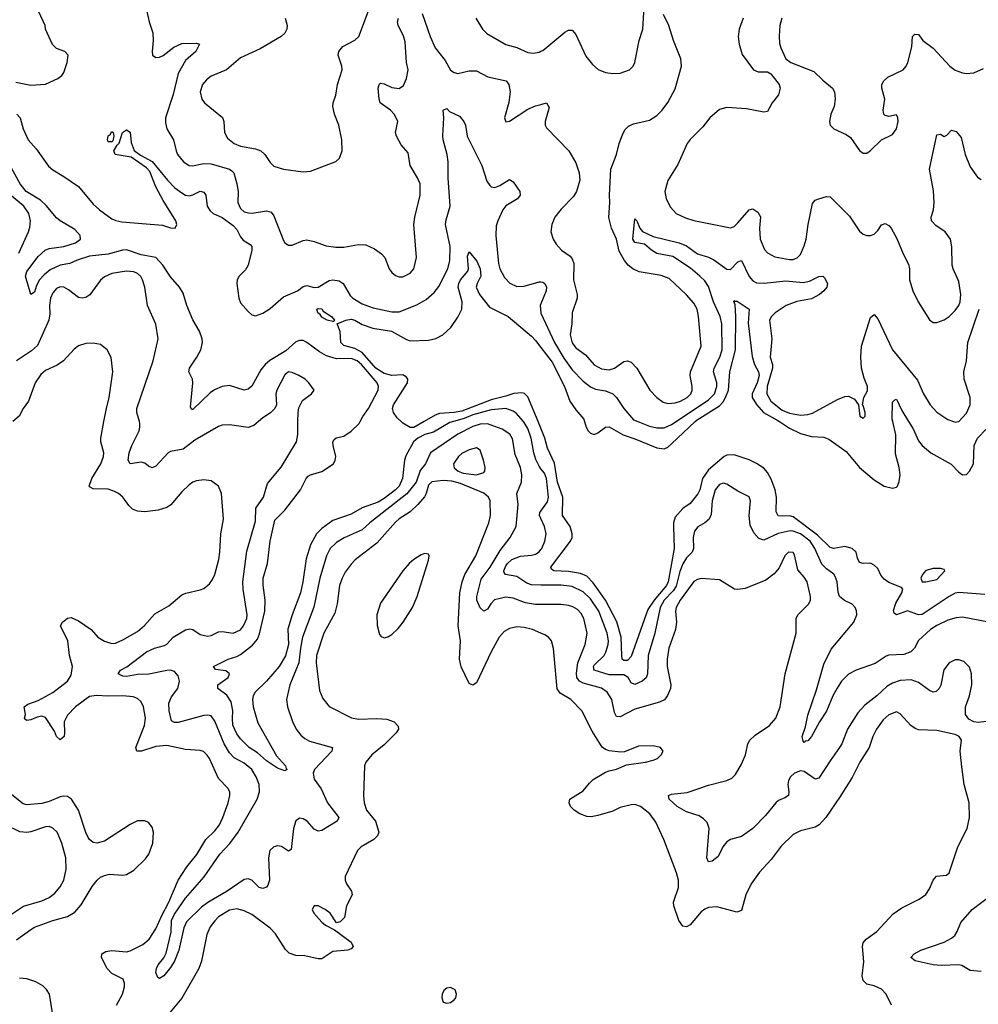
# Model space of a CAD drawing. Header units: inches. Extents: x 1682530 to 1839546, y 640742 to 791647.
# Tile 603 of 656: x 1777170 to 1782375, y 686836 to 692182. Entities that reach past the tile are written whole.
import ezdxf

# ---------------------------------------------------------------- set-up
doc = ezdxf.new("R2010")
doc.units = ezdxf.units.IN
doc.header["$MEASUREMENT"] = 0
for name, color, linetype in [('B7678', 7, 'Continuous'), ('B7679', 7, 'Continuous'), ('B7688', 7, 'Continuous'), ('B7689', 7, 'Continuous')]:
    doc.layers.add(name, color=color, linetype=linetype)

msp = doc.modelspace()

# ---------------------------------------------------------------- linework, layer by layer
at = {"layer": 'B7678', "color": 5}
for points, elevation in [([(1777696.4, 686830), (1777728.9, 686890), (1777739.4, 686930), (1777739.8, 686950), (1777731.5, 686971.5), (1777670, 687003.7), (1777645, 687030), (1777615.3, 687090), (1777617.2, 687110), (1777637.7, 687122.3), (1777670, 687128.3), (1777750, 687120.1), (1777770, 687125.5), (1777839.5, 687160.5), (1777873.9, 687190), (1777910, 687245.8), (1777941.4, 687318.6), (1777979.5, 687390), (1778029.9, 687510.1), (1778078.3, 687581.7), (1778131.5, 687648.5), (1778181.8, 687730), (1778230, 687778.2), (1778254.6, 687810), (1778274, 687850), (1778302.9, 687930), (1778311.9, 687970), (1778311, 687990), (1778301.1, 688010), (1778250, 688061.1), (1778200.2, 688170), (1778188.6, 688188.6), (1778167.6, 688207.6), (1778150, 688214.4), (1778070, 688218.4), (1777970, 688240.2), (1777910, 688235), (1777831, 688211), (1777806, 688210), (1777801.4, 688230), (1777847.4, 688350), (1777852.7, 688390), (1777843.1, 688450), (1777830, 688477.6), (1777810, 688496.8), (1777785.6, 688505.6), (1777730, 688511.3), (1777650.9, 688509.1), (1777586.8, 688513.2), (1777550, 688507.2), (1777473.4, 688450), (1777430, 688406.3), (1777411.4, 688370), (1777414.4, 688310), (1777411.4, 688290), (1777390, 688271.6), (1777370, 688289.3), (1777359.1, 688319.1), (1777310, 688392.5), (1777290, 688399.5), (1777264.7, 688395.3), (1777230, 688379.8), (1777210, 688377.4), (1777202, 688382), (1777197.4, 688390), (1777202.7, 688410), (1777194.3, 688450), (1777214.5, 688465.5), (1777270, 688486.1), (1777350.8, 688529.2), (1777429.8, 688590), (1777450, 688622.8), (1777456.3, 688670), (1777441.1, 688730), (1777432.4, 688810), (1777392.1, 688890), (1777402.6, 688910), (1777430, 688932.8), (1777450, 688936.1), (1777490, 688918.2), (1777558.9, 688870), (1777595.3, 688830), (1777630, 688807.6), (1777670, 688794.9), (1777690, 688797.4), (1777730, 688814), (1777810, 688860.7), (1777848, 688892), (1777903.5, 688956.5), (1777980.4, 688999.6), (1778050, 689059.6), (1778071.7, 689068.3), (1778150, 689085.3), (1778170, 689094.3), (1778200.6, 689119.4), (1778217.9, 689142.1), (1778230.5, 689169.5), (1778251, 689251), (1778257.6, 689290), (1778263.1, 689390), (1778276.4, 689470), (1778266, 689610), (1778249.7, 689649.7), (1778210, 689678.7), (1778170, 689683.5), (1778130, 689678.3), (1778110, 689671.1), (1778090, 689656.3), (1778050, 689618), (1777991.8, 689548.2), (1777970, 689532.8), (1777922, 689518), (1777850, 689509.8), (1777810, 689512.5), (1777783.5, 689523.5), (1777763.4, 689543.4), (1777729.7, 689590), (1777706.3, 689610), (1777682.3, 689622.3), (1777650, 689632.5), (1777570, 689634.9), (1777550, 689645.1), (1777547.4, 689650), (1777562.6, 689690), (1777610.6, 689770), (1777625, 689810), (1777626.4, 689830), (1777610.8, 689890), (1777610.7, 689910), (1777627.7, 690000)], 580), ([(1780000, 689006.2), (1779970, 689006), (1779916, 689016), (1779850, 689040.8), (1779810, 689047.2), (1779748.7, 689031.3), (1779729, 689011), (1779710, 688981.7), (1779690, 688969.7), (1779670, 688987.8), (1779652.8, 689030), (1779651.9, 689050), (1779676.6, 689143.4), (1779724, 689210), (1779779.7, 689300.3), (1779833.6, 689370), (1779865.8, 689430), (1779877.6, 689550), (1779869.8, 689610), (1779895, 689670), (1779897.5, 689710), (1779889.8, 689750), (1779860.5, 689820.5), (1779845.5, 689905.5), (1779830.6, 689930.6), (1779790, 689958.1), (1779710, 689987.4), (1779670, 689985.1), (1779630, 689972.5), (1779550, 689931.3), (1779400.6, 689830), (1779373.1, 689770), (1779345.2, 689734.8), (1779323.1, 689670), (1779272.1, 689607.9), (1779071, 689450), (1779030, 689411.2), (1778932.3, 689367.7), (1778890, 689342.9), (1778855.8, 689310), (1778835.5, 689270), (1778799.9, 689150), (1778767.5, 688992.5), (1778706, 688830), (1778694.2, 688770), (1778686.5, 688690), (1778636.3, 688570), (1778619.3, 688490), (1778623.8, 688450), (1778651.1, 688371.1), (1778671.6, 688330), (1778697, 688297), (1778718, 688278), (1778743.8, 688263.8), (1778868, 688230), (1778866, 688210), (1778770.3, 688110), (1778763.2, 688090), (1778770, 688058), (1778806.3, 688006.3), (1778842.2, 687930), (1778903.1, 687850), (1778893.7, 687830), (1778810, 687779.2), (1778790, 687776), (1778770, 687786.9), (1778731.1, 687830), (1778710, 687843.5), (1778690, 687846), (1778670, 687831.6), (1778657.8, 687790), (1778644.5, 687675.5), (1778630, 687667), (1778591.9, 687691.9), (1778570, 687696), (1778550, 687690.9), (1778528.7, 687670), (1778521.1, 687630), (1778526.7, 687510), (1778518, 687482), (1778510, 687472), (1778490, 687465.1), (1778470, 687469.8), (1778429.9, 687509.9), (1778410, 687517), (1778390, 687512.9), (1778296.6, 687450), (1778191.7, 687388.3), (1778157.6, 687362.4), (1778076.1, 687283.9), (1778062, 687250), (1778034.7, 687130), (1778010, 687069.3), (1777990, 687036), (1777953, 686990), (1777930, 686975.3), (1777921.2, 686981.2), (1777910, 687008), (1777913.2, 687030), (1777922, 687050), (1777953, 687087), (1777966.4, 687113.6), (1777993.3, 687226.7), (1777995.5, 687290), (1778010, 687325.7), (1778070, 687411.7), (1778172, 687528), (1778257.7, 687650), (1778311.3, 687708.7), (1778356.7, 687770), (1778460.2, 687950), (1778473.1, 687990), (1778471.2, 688028.8), (1778454.9, 688070), (1778430, 688110.5), (1778390, 688144.2), (1778334.1, 688174.1), (1778310, 688200.7), (1778281.4, 688250), (1778230, 688373.6), (1778210, 688401.1), (1778190, 688406.4), (1778170, 688404.6), (1778030, 688365.4), (1778010, 688365.7), (1777995.5, 688375.5), (1777981.2, 688430), (1777979.9, 688470), (1777994.5, 688505.5), (1778029, 688550), (1778038.5, 688590), (1778030, 688619.6), (1778010, 688643.1), (1777990, 688649.8), (1777970, 688648.2), (1777871.2, 688628.8), (1777810, 688626), (1777750, 688614.9), (1777730, 688618), (1777704.5, 688630), (1777718, 688650), (1777751.4, 688668.6), (1777859.3, 688750), (1777901.7, 688770), (1777956.5, 688783.5), (1777968.7, 688791.3), (1778003.1, 688830), (1778070, 688868.5), (1778094.8, 688874.8), (1778110, 688870.2), (1778150, 688843.6), (1778190, 688835.3), (1778210, 688837.4), (1778250, 688857.8), (1778270, 688859.6), (1778330, 688851.5), (1778370, 688869.1), (1778386, 688890), (1778404.1, 688930), (1778406, 688950), (1778382.9, 689090), (1778382.3, 689130), (1778404.5, 689295.5), (1778450, 689458.8), (1778452.2, 689530), (1778493.8, 689590), (1778515.9, 689664.1), (1778590, 689752.4), (1778674, 689890), (1778680.4, 689930), (1778681.1, 690000)], 560), ([(1778466.6, 690000), (1778441.7, 689978.3), (1778410, 689968), (1778310, 689982.6), (1778270, 689980.5), (1778250, 689972.8), (1778120.7, 689899.3), (1778057.1, 689850), (1777990, 689837.4), (1777975.8, 689830), (1777910, 689757.7), (1777890, 689748.3), (1777870, 689756.9), (1777850, 689774), (1777830, 689780.3), (1777769.5, 689770), (1777758.7, 689790), (1777764.9, 689830), (1777778.8, 689870), (1777818.2, 689950), (1777823.1, 689970), (1777823.5, 689990), (1777820.6, 690000)], 560), ([(1779525.1, 690000), (1779505.6, 689994.4), (1779417.2, 689942.8), (1779370, 689929.5), (1779331.5, 689910), (1779308.9, 689890), (1779266.1, 689813.9), (1779259.6, 689790), (1779249.5, 689690), (1779230.7, 689650), (1779211.2, 689628.8), (1779150, 689581.9), (1779117.1, 689562.9), (1779030, 689531.1), (1778970, 689497.8), (1778870, 689462.2), (1778810, 689419.2), (1778782.6, 689390), (1778750.1, 689330), (1778725.4, 689254.6), (1778708.1, 689130), (1778694.7, 689070), (1778649.4, 688950.6), (1778626.9, 688873.1), (1778630.6, 688790), (1778613, 688727), (1778579.5, 688670), (1778510, 688589.8), (1778449.1, 688530.9), (1778437.5, 688510), (1778433.6, 688490), (1778438.2, 688450), (1778464.2, 688364.2), (1778564.2, 688184.2), (1778613.4, 688130), (1778616.4, 688116.4), (1778622.8, 688110), (1778610, 688102.9), (1778570, 688118.7), (1778510, 688157.7), (1778461.3, 688201.3), (1778416.8, 688230), (1778370, 688276.8), (1778350, 688303.9), (1778328.5, 688351.5), (1778325, 688390), (1778328.3, 688430), (1778318.3, 688478.3), (1778295, 688515), (1778245.6, 688550), (1778245.6, 688570), (1778303.1, 688610), (1778309.7, 688630), (1778290, 688647.1), (1778234.2, 688654.2), (1778222, 688670), (1778302, 688710), (1778350, 688723.3), (1778370, 688734.7), (1778433.8, 688786.2), (1778460.9, 688819.1), (1778472.5, 688847.5), (1778501.6, 688970), (1778503.7, 689030), (1778491.6, 689111.6), (1778492.5, 689150), (1778516, 689230), (1778529.5, 689350), (1778554.8, 689465.2), (1778610, 689518.3), (1778694.1, 689630), (1778725.6, 689690), (1778736.9, 689703.1), (1778750, 689711.3), (1778810, 689729.2), (1778874.4, 689770), (1778884, 689790), (1778886.9, 689810), (1778871.6, 689870), (1778871.4, 689890), (1778878, 689902), (1778889.3, 689910.7), (1778930, 689920.1), (1778970, 689947.4), (1779014.1, 689990), (1779019.4, 690000)], 540), ([(1779366.9, 690000), (1779310, 689967.1), (1779290, 689967.1), (1779250, 689991.3), (1779241.1, 690000)], 520), ([(1780000, 689744.1), (1779990, 689757.4), (1779973.3, 689793.3), (1779961.9, 689830), (1779947.3, 689910), (1779930, 689962.2), (1779910, 689995.4), (1779905.9, 690000)], 540), ([(1780000, 689964), (1779985.2, 690000)], 520), ([(1780000, 688851.2), (1779955.1, 688870), (1779910, 688882.2), (1779870, 688885.3), (1779830, 688876.1), (1779800.8, 688859.2), (1779774.4, 688830), (1779730.4, 688750.4), (1779650, 688582), (1779630, 688569.4), (1779610, 688577.2), (1779567.8, 688667.8), (1779557.8, 688710), (1779563.7, 688810), (1779550.6, 688890), (1779560.2, 689070), (1779572.8, 689130), (1779586.7, 689170), (1779647.2, 689270), (1779718.1, 689450), (1779727.1, 689490), (1779724.2, 689570), (1779715.3, 689590), (1779690.7, 689610.7), (1779564.1, 689664.1), (1779515.9, 689675.9), (1779470, 689680.6), (1779408, 689672), (1779390, 689653.8), (1779378, 689610), (1779368, 689592), (1779331.4, 689550), (1779290, 689509.9), (1779230, 689472.2), (1779210, 689454), (1779110, 689339.5), (1778991.5, 689248.5), (1778970, 689226.4), (1778938.3, 689181.7), (1778920.5, 689150), (1778906, 689110), (1778893.6, 689010), (1778881.3, 688958.7), (1778821.4, 688850), (1778781.9, 688730), (1778779.6, 688690), (1778798.9, 688538.9), (1778815.4, 688495.4), (1778850, 688453.4), (1778971.1, 688391.1), (1779010, 688383.2), (1779110, 688388.3), (1779164.6, 688384.6), (1779203, 688370), (1779225.3, 688345.3), (1779227, 688330), (1779214.6, 688310), (1779150, 688245.3), (1779082.6, 688190), (1779050.3, 688150), (1779043.1, 688130), (1779036.5, 687970), (1779041.1, 687930), (1779054.2, 687890), (1779102.3, 687830), (1779119.6, 687770), (1779113.6, 687750), (1779092.6, 687730), (1779023.7, 687690), (1779004, 687670), (1778938, 687530), (1778937.4, 687510), (1778944.9, 687490), (1778971.7, 687450), (1778975.3, 687430), (1778945.3, 687370), (1778933.8, 687306.2), (1778910, 687284), (1778890, 687278), (1778856.2, 687330), (1778829.3, 687350), (1778790, 687369.6), (1778770, 687370.7), (1778758.9, 687350), (1778767.2, 687330), (1778810, 687282), (1778830, 687265.5), (1778879.8, 687239.8), (1778970, 687172.4), (1778981.6, 687150), (1778970, 687137), (1778951.3, 687130), (1778870, 687122), (1778810, 687082), (1778790, 687082.2), (1778718.3, 687098.3), (1778670, 687101.2), (1778633.9, 687113.9), (1778612.8, 687132.8), (1778558.8, 687218.8), (1778530, 687249), (1778430, 687324), (1778390, 687343.8), (1778350, 687353.3), (1778310, 687347), (1778250.3, 687310), (1778230, 687289.7), (1778204.4, 687255.6), (1778186.2, 687213.8), (1778157.5, 687070), (1778143.9, 687030), (1778050, 686869.7), (1777977.9, 686782.1)], 580), ([(1780000, 689474.4), (1779992.9, 689490), (1779994.6, 689505.4), (1780000, 689512.9)], 540), ([(1780000, 689112.2), (1779950, 689112.6), (1779923.1, 689123.1), (1779870, 689158.5), (1779808.6, 689168.6), (1779800.4, 689180.4), (1779799.4, 689190), (1779810, 689216.8), (1779818.8, 689230), (1779842.9, 689250), (1779890, 689268.8), (1779950, 689273.9), (1779970, 689280.1), (1779990, 689293), (1780000, 689304.5)], 540), ([(1777153.5, 687186.5), (1777230, 687242.3), (1777250, 687253.8), (1777350, 687290.9), (1777430, 687312.9), (1777470, 687336.5), (1777504.6, 687375.4), (1777564.1, 687475.9), (1777590.8, 687509.2), (1777610, 687525.3), (1777630, 687535.6), (1777658.2, 687541.8), (1777730, 687536.2), (1777750, 687540.7), (1777790, 687564.2), (1777853.8, 687626.2), (1777871.9, 687650), (1777892.8, 687710), (1777897.4, 687770), (1777890, 687797.2), (1777870, 687822), (1777850, 687831.2), (1777810, 687831.1), (1777770, 687812.6), (1777630, 687721.1), (1777590, 687709.7), (1777570, 687714.3), (1777550, 687729.6), (1777542, 687742), (1777529.2, 687769.2), (1777489.8, 687890), (1777450.9, 687950), (1777430, 687963.5), (1777410, 687966.3), (1777390, 687963), (1777330, 687935.9), (1777290, 687925.4), (1777210, 687918.3), (1777190, 687923.4), (1777063.2, 688023.2)], 620), ([(1777110, 687313.6), (1777191.7, 687368.3), (1777290, 687397.9), (1777330, 687415.9), (1777361.4, 687438.6), (1777390, 687472.9), (1777410.6, 687510), (1777423.2, 687570), (1777421.6, 687630), (1777399.5, 687710), (1777373.7, 687770), (1777350, 687792.8), (1777330, 687800.2), (1777310, 687799.6), (1777230, 687772.4), (1777209, 687769), (1777171.4, 687771.4), (1777131.1, 687791.1)], 640), ([(1777163.2, 685830), (1777189.2, 685910), (1777236.3, 686023.7), (1777292.2, 686210), (1777297.1, 686250), (1777288.5, 686330), (1777297.8, 686410), (1777338.7, 686510), (1777354.6, 686570), (1777358.2, 686630), (1777354, 686754), (1777333.1, 686890), (1777316.1, 686916.1), (1777295.5, 686935.5), (1777257.7, 686957.7), (1777210, 686973.9), (1777170, 686977.5)], 620)]:
    msp.add_lwpolyline(points, dxfattribs=dict(at, elevation=elevation))
for points, elevation in [([(1779650, 689856.9), (1779610, 689847.3), (1779570, 689826), (1779552.7, 689810), (1779525.4, 689770), (1779530, 689749.2), (1779551.2, 689731.2), (1779578.9, 689718.9), (1779649.9, 689710.1), (1779690, 689723.6), (1779696, 689730), (1779697.2, 689750), (1779688.5, 689790), (1779670, 689843.7)], 580), ([(1779370, 689283), (1779350, 689275.6), (1779310, 689251.7), (1779285, 689230), (1779250.2, 689190), (1779130, 689014), (1779110.2, 688950), (1779112, 688892), (1779123.9, 688843.9), (1779133.1, 688833.1), (1779150, 688826), (1779170, 688830.3), (1779190, 688843.1), (1779224.4, 688875.6), (1779252.1, 688910), (1779302.2, 688990), (1779328.2, 689050), (1779390, 689247.7), (1779393.3, 689270), (1779390, 689279.3)], 620), ([(1779510, 686927), (1779490, 686922.9), (1779473.4, 686910), (1779464.6, 686890), (1779463.1, 686870), (1779470, 686848), (1779490, 686841.3), (1779510, 686845.3), (1779530, 686859.1), (1779537.6, 686870), (1779541.6, 686890), (1779534.3, 686914.3)], 620)]:
    msp.add_lwpolyline(points, close=True, dxfattribs=dict(at, elevation=elevation))
at = {"layer": 'B7679', "color": 5}
for points, elevation in [([(1778611.8, 692190), (1778623.1, 692150), (1778620.3, 692130), (1778610.2, 692109.8), (1778590, 692091.3), (1778475.5, 692024.5), (1778370, 691975.4), (1778293.4, 691910), (1778210, 691876), (1778184.1, 691855.9), (1778163.5, 691830), (1778151.1, 691790), (1778159.2, 691750), (1778173.1, 691730), (1778270.9, 691650.9), (1778278.2, 691630), (1778282.4, 691570), (1778298.2, 691538.2), (1778335.3, 691510), (1778370, 691494.5), (1778450, 691481.5), (1778479.5, 691470), (1778501.7, 691450), (1778530, 691406), (1778550, 691386.4), (1778602, 691370), (1778710, 691355.3), (1778750, 691358.9), (1778887.6, 691412.4), (1778906, 691430), (1778920.5, 691470), (1778918.9, 691530), (1778903.1, 691610), (1778878.7, 691670), (1778870.9, 691710), (1778872.6, 691730), (1778887.4, 691772.6), (1778896.1, 691830), (1778921, 691910), (1778919.7, 691930), (1778898.9, 691990), (1778902.6, 692010), (1778924, 692036), (1778989.7, 692070.3), (1779011.8, 692090), (1779086.2, 692290)], 580), ([(1777150, 691842), (1777230, 691827.4), (1777310, 691832.7), (1777376.6, 691863.4), (1777400.1, 691879.9), (1777410, 691894.8), (1777428.4, 691950), (1777434, 691990), (1777416, 692010), (1777370, 692026), (1777348, 692048), (1777310.8, 692130), (1777307.9, 692150), (1777250, 692275.1)], 560), ([(1777855.8, 692250), (1777873.1, 692170), (1777892.8, 692110), (1777895.6, 692070), (1777888.9, 692010), (1777890.7, 691990), (1777910, 691977.1), (1777930, 691979.5), (1777950, 691988), (1778006.6, 692033.4), (1778050, 692053.6), (1778130, 692054.9), (1778146.8, 692050), (1778126.7, 692010), (1778070, 691960.3), (1778030.2, 691890.2), (1778003.6, 691776.4), (1777961.6, 691650), (1777961.7, 691621.7), (1777969.4, 691589.4), (1778005.3, 691530), (1778019.1, 691470), (1778028, 691450), (1778060.3, 691410), (1778090, 691390.3), (1778108.4, 691388.4), (1778170, 691400.6), (1778210, 691398.6), (1778310.1, 691370.1), (1778322.3, 691362.3), (1778332.5, 691350), (1778350.2, 691290), (1778356.2, 691250), (1778354, 691190), (1778370, 691156.3), (1778390, 691139.3), (1778413.5, 691133.5), (1778432.2, 691132.2), (1778510, 691143.6), (1778536.3, 691136.3), (1778550, 691117.3), (1778602.8, 690982.8), (1778610.3, 690970.3), (1778630, 690958), (1778650, 690957.1), (1778710, 690983.1), (1778730, 690986), (1778770, 690977.1), (1778834.1, 690954.1), (1778886.1, 690946.1), (1778930, 690947.8), (1779010, 690961.8), (1779050, 690959), (1779097.2, 690937.2), (1779135.5, 690910), (1779152.7, 690890), (1779177.1, 690830), (1779190.4, 690810), (1779210, 690792.4), (1779230, 690785.7), (1779250, 690786.3), (1779290, 690804.9), (1779310.8, 690830), (1779324.1, 690890), (1779310.9, 691070), (1779316.1, 691110), (1779344.7, 691230), (1779344, 691290), (1779330, 691323.7), (1779291.1, 691390), (1779278.8, 691458.8), (1779242.3, 691502.3), (1779216.9, 691550), (1779211.6, 691570), (1779222.9, 691630), (1779214.7, 691650), (1779204, 691670), (1779183.5, 691690), (1779127.6, 691730), (1779122, 691750), (1779117.4, 691810), (1779122.9, 691830), (1779130, 691837.1), (1779150, 691833.4), (1779190, 691814.2), (1779230.6, 691809.4), (1779254.6, 691825.4), (1779270, 691863), (1779279.3, 691910), (1779271.1, 691950), (1779262.5, 692062.5), (1779253.7, 692093.7), (1779225.1, 692150), (1779221.7, 692170), (1779227.2, 692190)], 560), ([(1779355.3, 692215.3), (1779398.9, 692090), (1779425.3, 692030), (1779480.8, 691960.8), (1779510, 691908.5), (1779530, 691894.9), (1779550, 691890.3), (1779610, 691904.1), (1779650, 691905), (1779712.2, 691872.2), (1779811.7, 691850), (1779825.3, 691830), (1779832.8, 691790), (1779826.8, 691733.2), (1779802, 691650), (1779810, 691628), (1779830, 691630.7), (1779930, 691696.9), (1779970, 691713.8), (1780000, 691721.8)], 560), ([(1779646.7, 692190), (1779682.3, 692130), (1779706.4, 692106.4), (1779810, 692047.6), (1779870, 692031.4), (1779930, 692004), (1779958.8, 692001.2), (1779990, 692006), (1780000, 692010.5)], 580), ([(1777154, 691670), (1777173.6, 691650), (1777189.1, 691590), (1777216.8, 691530), (1777260.2, 691480.2), (1777327.5, 691387.5), (1777350, 691366.9), (1777410.9, 691330.9), (1777490, 691275.6), (1777570, 691180.2), (1777602.8, 691150), (1777670, 691101.6), (1777691.6, 691091.6), (1777725.3, 691085.3), (1777946, 691066), (1777990, 691051.3), (1778014.5, 691050), (1778024.4, 691070), (1778018.9, 691090), (1777950, 691200.2), (1777910, 691273.8), (1777877.3, 691357.3), (1777858.6, 691378.6), (1777775.4, 691435.4), (1777688.7, 691450), (1777682, 691470), (1777699, 691501), (1777710, 691512), (1777729, 691570), (1777750, 691584.7), (1777770, 691572), (1777775.1, 691515.1), (1777792.3, 691472.3), (1777826.3, 691446.3), (1777890, 691413), (1777972.4, 691310), (1778012.6, 691270), (1778050, 691242), (1778070, 691230.1), (1778090, 691226.5), (1778110, 691231.5), (1778150, 691251.6), (1778170, 691246), (1778180.2, 691230), (1778188.4, 691170), (1778203.7, 691143.7), (1778220.7, 691130), (1778270, 691107.6), (1778330, 691064), (1778350, 691043.6), (1778370, 691003), (1778384.6, 690984.6), (1778421.6, 690961.6), (1778430.7, 690950.7), (1778430.1, 690930.1), (1778410.5, 690849.5), (1778396, 690824), (1778361.6, 690790), (1778351, 690770), (1778349.1, 690750), (1778360.1, 690670), (1778370, 690644.3), (1778410, 690597.7), (1778430, 690580.3), (1778450, 690573.4), (1778490, 690589), (1778530, 690613.2), (1778602.6, 690677.4), (1778679.2, 690710), (1778710, 690733), (1778730, 690738.8), (1778770, 690728.5), (1778790, 690730.3), (1778850, 690766.3), (1778870, 690770.3), (1778904.4, 690764.4), (1778926, 690750), (1778964.5, 690684.5), (1778979.6, 690670), (1779030, 690639.1), (1779090, 690617.6), (1779190, 690596.3), (1779230, 690595.9), (1779326.8, 690633.2), (1779377.8, 690662.2), (1779420, 690700), (1779445.9, 690734.1), (1779494.6, 690830), (1779505, 690875), (1779507.1, 690950), (1779482.2, 691070), (1779485, 691095), (1779507.1, 691170), (1779496.8, 691323.2), (1779496.8, 691410), (1779491.7, 691450), (1779469.8, 691530), (1779467.7, 691552.3), (1779473.6, 691650), (1779469.5, 691690.5), (1779490, 691699.1), (1779504.2, 691684.2), (1779558.4, 691658.4), (1779581.6, 691630), (1779590.3, 691610), (1779599.1, 691550), (1779679.5, 691390), (1779706, 691306), (1779722.2, 691282.2), (1779730, 691274), (1779750, 691271.6), (1779777.9, 691282.1), (1779830, 691314.4), (1779850, 691302), (1779884.9, 691250), (1779888.2, 691230), (1779873.4, 691210), (1779810, 691172), (1779793.1, 691150), (1779765.7, 691090), (1779758, 691062), (1779755.6, 691010), (1779770, 690858), (1779777.3, 690830), (1779802.2, 690782.2), (1779831.9, 690751.9), (1779870, 690734.2), (1779910, 690736), (1779990, 690759.2), (1780000, 690758)], 540), ([(1779019.4, 690000), (1779033.4, 690026.6), (1779064.9, 690070), (1779116.5, 690170), (1779117.8, 690190), (1779110.6, 690210), (1779025.3, 690310), (1779002.5, 690330), (1778970, 690342.5), (1778890, 690341.1), (1778836.7, 690356.7), (1778798.3, 690378.3), (1778729.7, 690430), (1778710, 690439.9), (1778690, 690440.5), (1778670, 690432.8), (1778616.1, 690383.9), (1778528.6, 690331.4), (1778503.5, 690310), (1778479.3, 690280.7), (1778430, 690192.5), (1778410, 690176.2), (1778390, 690170.8), (1778310, 690194.9), (1778270, 690189.9), (1778228, 690172), (1778203.8, 690156.2), (1778110, 690065.1), (1778105.1, 690065.1), (1778098, 690078), (1778110.8, 690210.8), (1778108, 690230), (1778088.4, 690270), (1778092.4, 690290), (1778132.9, 690350), (1778153.1, 690390), (1778162.7, 690430), (1778162, 690450), (1778147.2, 690490), (1778110, 690552.3), (1778077.7, 690630), (1778058, 690698), (1778038, 690730), (1777990, 690785.6), (1777947.9, 690850), (1777910, 690890.3), (1777830, 690904.7), (1777750, 690932.7), (1777728.9, 690931.1), (1777650, 690909.2), (1777550, 690897.4), (1777483.1, 690876.9), (1777442.5, 690857.5), (1777390, 690849.2), (1777336.3, 690823.7), (1777302.6, 690797.4), (1777278.2, 690770), (1777261.6, 690738.4), (1777250, 690702.7), (1777230, 690689.4), (1777202.4, 690790), (1777210, 690814.8), (1777270, 690895.9), (1777308.7, 690930), (1777330, 690939.4), (1777410, 690951.2), (1777473.7, 690970), (1777500.7, 690990), (1777499.4, 691010), (1777470, 691043.7), (1777390, 691089.8), (1777370, 691107.1), (1777313.7, 691173.7), (1777282.7, 691202.7), (1777205.8, 691250), (1777172.2, 691290), (1777115.4, 691395.4)], 540), ([(1777165.2, 690914.8), (1777218.8, 691030), (1777226.3, 691053.7), (1777229.8, 691090), (1777219.4, 691130), (1777192.1, 691170), (1777050, 691288)], 560), ([(1779241.1, 690000), (1779220.2, 690020.2), (1779199.2, 690050), (1779195.2, 690070), (1779199.2, 690090), (1779276, 690210), (1779277.5, 690230), (1779270, 690240.8), (1779250, 690254.3), (1779190, 690249.9), (1779150, 690260.9), (1779104.7, 690290), (1779030, 690375.4), (1778990, 690397.3), (1778930, 690412.7), (1778913.3, 690430), (1778910, 690489), (1778894, 690530), (1778940.7, 690550), (1778970, 690555.6), (1778990, 690550.1), (1779030, 690526.5), (1779087.5, 690507.5), (1779188.9, 690490), (1779270, 690444.8), (1779290, 690438.5), (1779390, 690442.4), (1779430, 690451.6), (1779468.4, 690470), (1779510.6, 690510), (1779550, 690566.9), (1779570.3, 690609.7), (1779572, 690650), (1779551.6, 690730), (1779554.7, 690750), (1779564.5, 690770), (1779604.3, 690815.7), (1779607.6, 690830), (1779601.2, 690898.8), (1779610, 690922), (1779651.5, 690870), (1779670.9, 690830), (1779674.8, 690790), (1779654.4, 690750), (1779649.1, 690730), (1779666.5, 690690), (1779721.9, 690621.9), (1779822.6, 690570), (1779950, 690463), (1779970, 690440.9), (1780000, 690401.8)], 520), ([(1777820.6, 690000), (1777806.3, 690050), (1777805.8, 690070), (1777894.3, 690330), (1777921.7, 690450), (1777908.7, 690528.7), (1777864.2, 690630), (1777849.8, 690730), (1777837.4, 690770), (1777827.6, 690787.6), (1777810, 690804.7), (1777790, 690812.8), (1777750, 690816.8), (1777670, 690803.8), (1777630, 690785.3), (1777610, 690766.9), (1777551.4, 690688.6), (1777530, 690673.3), (1777510, 690669.8), (1777490, 690674.5), (1777435.4, 690715.4), (1777410, 690729), (1777390, 690731.2), (1777370, 690722.6), (1777350, 690699.8), (1777336.8, 690670), (1777331.9, 690630), (1777334.4, 690585.6), (1777328.8, 690550), (1777266.2, 690413.8), (1777235.3, 690384.7), (1777152.4, 690330)], 560), ([(1780000, 690638.9), (1779996.3, 690630), (1779999, 690590), (1780000, 690587.9)], 540), ([(1777627.7, 690000), (1777640.9, 690070), (1777656.4, 690130), (1777676.9, 690270), (1777667.8, 690347.8), (1777646, 690390), (1777610, 690418.4), (1777570, 690426.3), (1777530, 690424), (1777490, 690411.2), (1777466.8, 690393.2), (1777408.9, 690330), (1777373.2, 690306.8), (1777310, 690276.8), (1777285.1, 690254.9), (1777255.1, 690210), (1777218, 690110), (1777189.4, 690070.6), (1777168.4, 690030), (1777133.9, 690000)], 580), ([(1778681.1, 690000), (1778681.6, 690050), (1778686, 690074), (1778706.3, 690113.7), (1778755.3, 690150), (1778768.7, 690170), (1778740.9, 690210), (1778719.5, 690230), (1778685.1, 690250), (1778650, 690267.2), (1778630, 690269.7), (1778610, 690254.3), (1778566, 690170), (1778561.5, 690150), (1778564.4, 690090), (1778555.5, 690070), (1778532.5, 690047.5), (1778490, 690020.5), (1778466.6, 690000)], 560), ([(1779985.2, 690000), (1779930, 690134.6), (1779911.7, 690151.7), (1779896.8, 690156.8), (1779852.6, 690152.6), (1779810, 690137.1), (1779730, 690117.8), (1779570, 690056.1), (1779530, 690048.4), (1779450, 690043.6), (1779425.9, 690034.1), (1779366.9, 690000)], 520), ([(1779905.9, 690000), (1779865.2, 690045.2), (1779850, 690056.9), (1779810, 690070.4), (1779730, 690063.2), (1779630, 690036.1), (1779583.2, 690016.8), (1779525.1, 690000)], 540)]:
    msp.add_lwpolyline(points, dxfattribs=dict(at, elevation=elevation))
for points, elevation in [([(1777650, 691518), (1777647, 691530), (1777650, 691550.8), (1777661.2, 691558.8), (1777670, 691574.8), (1777678, 691570), (1777681, 691550), (1777676, 691524), (1777670, 691518)], 540), ([(1778870, 690543.7), (1778839, 690550), (1778810, 690567.6), (1778801.7, 690581.7), (1778789.7, 690590), (1778784.5, 690610), (1778790, 690613.7), (1778810, 690611.4), (1778818.9, 690598.9), (1778864, 690570), (1778878.8, 690550), (1778875.9, 690544.1)], 520)]:
    msp.add_lwpolyline(points, close=True, dxfattribs=dict(at, elevation=elevation))
at = {"layer": 'B7688', "color": 5}
for points, elevation in [([(1780237.2, 690000), (1780246.4, 689970), (1780257.4, 689950), (1780270, 689937.4), (1780290, 689930.3), (1780310, 689939.1), (1780350, 689970.2), (1780370, 689971), (1780447, 689927), (1780510, 689906.7), (1780630, 689857.1), (1780670, 689852.1), (1780690, 689861.5), (1780710, 689879.1), (1780838, 690000)], 520), ([(1780527, 690000), (1780590, 689974.2), (1780630, 689965.1), (1780670, 689965.5), (1780710, 689983.3), (1780734.8, 690000)], 540), ([(1781296, 690000), (1781350, 689964), (1781410, 689935.2), (1781470, 689918.3), (1781535.4, 689915.4), (1781564.1, 689904.1), (1781657.2, 689837.2), (1781730, 689751.1), (1781810, 689683.6), (1781863, 689650), (1781910, 689638.9), (1781930, 689644.2), (1781935.4, 689650), (1781945.4, 689674.6), (1781949.9, 689710.1), (1781944.6, 689750), (1781925.3, 689825.3), (1781927.4, 689927.4), (1781910.6, 690000)], 520), ([(1781996.5, 690000), (1782020.9, 689960.9), (1782050, 689895.8), (1782070.1, 689870.1), (1782116.5, 689830), (1782228.5, 689768.5), (1782270, 689724.7), (1782290, 689711), (1782310, 689712.8), (1782328, 689730), (1782348.5, 689770), (1782352.1, 689870), (1782369.9, 689910), (1782419.8, 689960.2)], 520), ([(1782240.7, 690000), (1782250, 689996.5), (1782268.3, 690000)], 540), ([(1782410, 689061.7), (1782270, 689072.2), (1782250, 689067.9), (1782217.1, 689050), (1782070, 688952.6), (1782050, 688951.1), (1781990, 688971.3), (1781930, 688951.1), (1781918.8, 688958.8), (1781913.7, 688973.7), (1781926.8, 689013.2), (1781960.4, 689070), (1781964.5, 689090), (1781958, 689098), (1781890, 689126.4), (1781863.5, 689143.5), (1781846, 689166), (1781830, 689201.3), (1781810, 689220.3), (1781790, 689231.3), (1781750, 689228.8), (1781730, 689235.1), (1781718.2, 689258.2), (1781711, 689290), (1781690.6, 689310), (1781650, 689321), (1781590, 689309.9), (1781570, 689316.3), (1781502.4, 689382.4), (1781370, 689482.6), (1781350, 689488.3), (1781310, 689485.4), (1781288.6, 689488.6), (1781276.8, 689510), (1781278.8, 689590), (1781272.9, 689630), (1781250, 689688), (1781230, 689722.8), (1781210, 689747), (1781170, 689773), (1781130, 689792), (1781050, 689819.9), (1781010, 689818), (1780996, 689810), (1780910, 689737.9), (1780877.7, 689690), (1780862.7, 689630), (1780852.3, 689607.7), (1780810, 689555.2), (1780770, 689527.5), (1780730, 689480.3), (1780720.1, 689450), (1780719.2, 689430), (1780724.5, 689310), (1780691.3, 689130), (1780682.5, 689110), (1780614.9, 689030), (1780581.4, 688978.6), (1780490, 688724.7), (1780470, 688702.2), (1780450, 688703.2), (1780441.8, 688710), (1780438.9, 688730), (1780436.7, 688830), (1780411.6, 688911.6), (1780350, 689030), (1780284.6, 689124.6), (1780250, 689159.5), (1780215, 689175), (1780150, 689186.5), (1780069.5, 689189.5), (1780057.7, 689197.7), (1780053.3, 689210), (1780160.6, 689350), (1780169.2, 689370), (1780170.8, 689390), (1780159.1, 689430), (1780117.5, 689490), (1780119.2, 689590), (1780091.1, 689670), (1780073.2, 689773.2), (1780036.1, 689856.1), (1780022.1, 689910), (1780000, 689964)], 520), ([(1780000, 689512.9), (1780036.5, 689563.5), (1780042, 689590), (1780030, 689691.1), (1780018.9, 689718.9), (1780000, 689744.1)], 540), ([(1782430, 688909.8), (1782290, 688938.2), (1782254.5, 688934.5), (1782210, 688920.7), (1782150, 688892.3), (1782114.6, 688870), (1782049.5, 688810.5), (1782028.9, 688770), (1782008.5, 688750), (1781970, 688735.2), (1781890, 688730.7), (1781874.6, 688725.4), (1781814.1, 688685.9), (1781711.4, 688650), (1781670, 688627.6), (1781631.9, 688590), (1781608.5, 688551.5), (1781585.1, 688510), (1781550, 688427.1), (1781512.5, 688370), (1781470, 688289.5), (1781450, 688267), (1781434.8, 688265.2), (1781430, 688258), (1781424, 688264), (1781419, 688290), (1781437.4, 688342.6), (1781450, 688405.5), (1781496.9, 688543.1), (1781537.1, 688682.9), (1781576.5, 688763.5), (1781699.7, 688910), (1781715.6, 688950), (1781712.9, 688972.9), (1781706, 688990), (1781690, 689007.6), (1781647.8, 689027.8), (1781622, 689050), (1781613.4, 689073.4), (1781609, 689130), (1781598.5, 689158.5), (1781590, 689171.1), (1781550, 689199.8), (1781525.1, 689225.1), (1781487.9, 689310), (1781461.6, 689350), (1781410, 689389.5), (1781370, 689404.9), (1781354.2, 689405.8), (1781287.9, 689392.1), (1781210, 689355.6), (1781184.1, 689364.1), (1781155.4, 689395.4), (1781136.8, 689436.8), (1781131.6, 689490), (1781138.3, 689570), (1781131.1, 689591.1), (1781070, 689621.4), (1781010, 689660.8), (1780990, 689665.6), (1780970, 689658), (1780947, 689630), (1780930.9, 689570), (1780924.9, 689495.1), (1780913, 689470), (1780890, 689450.7), (1780851.5, 689428.5), (1780834.4, 689405.6), (1780826.4, 689370), (1780829.4, 689310), (1780821.1, 689290), (1780790, 689260.3), (1780770, 689227), (1780754.4, 689185.6), (1780734, 689106), (1780718.9, 689081.1), (1780670, 689030.7), (1780647.2, 688990), (1780619, 688850), (1780582.2, 688730), (1780578.1, 688630), (1780572.3, 688607.7), (1780550, 688590.5), (1780510, 688572.9), (1780490, 688581), (1780473.6, 688610), (1780450, 688624.8), (1780370, 688625.5), (1780290, 688649.9), (1780285.3, 688670), (1780290, 688677.5), (1780343, 688730), (1780353, 688747), (1780366.1, 688790), (1780367.5, 688810), (1780359.9, 688850), (1780315.6, 688970), (1780270, 689037.7), (1780230, 689074.6), (1780170, 689103.6), (1780110, 689111.2), (1780000, 689112.2)], 540), ([(1780000, 689304.5), (1780004.8, 689310), (1780021.4, 689350), (1780028.3, 689390), (1780020.2, 689430), (1780000, 689474.4)], 540), ([(1782450, 688375), (1782374, 688366), (1782350, 688369.4), (1782323.8, 688383.8), (1782304.8, 688410), (1782304.6, 688450), (1782327.2, 688510), (1782340.4, 688570), (1782338.5, 688630), (1782326.5, 688666.5), (1782296.5, 688696.5), (1782270, 688706), (1782250, 688706), (1782217.6, 688690), (1782187.4, 688652.6), (1782171.5, 688568.5), (1782162.8, 688550), (1782146.6, 688533.4), (1782130, 688529.7), (1782110, 688539.1), (1782050, 688583.5), (1782010, 688597), (1781950, 688593.8), (1781910, 688579.3), (1781879.2, 688560.8), (1781824.6, 688510), (1781759.2, 688460.8), (1781721.4, 688418.6), (1781663.9, 688330), (1781633.7, 688250), (1781622, 688230), (1781570, 688158.5), (1781510, 688063.5), (1781490, 688057.2), (1781430, 688099.8), (1781410, 688102.6), (1781377.4, 688090), (1781355.6, 688070), (1781343.6, 688050), (1781340.2, 688030), (1781346.5, 687990), (1781344.9, 687970), (1781324, 687956), (1781290, 687942.8), (1781274.9, 687930), (1781219.1, 687860.9), (1781150, 687789.8), (1781090, 687746.9), (1781030, 687731), (1781010, 687718.3), (1780987.6, 687690), (1780961.8, 687638.2), (1780930, 687613.6), (1780910, 687609.6), (1780901.7, 687630), (1780914.6, 687790), (1780902.9, 687822.9), (1780883.1, 687843.1), (1780858.6, 687858.6), (1780790, 687880.9), (1780740.4, 687910), (1780696.9, 687950), (1780692.7, 687970), (1780710, 687976.5), (1780793.7, 687986.3), (1780910, 688026.4), (1781009.2, 688050), (1781036.3, 688063.7), (1781056.9, 688083.1), (1781090, 688139.3), (1781110.7, 688190), (1781123.5, 688250), (1781134.3, 688270), (1781163.4, 688296.6), (1781241.6, 688350), (1781275.4, 688390), (1781299.1, 688450), (1781325.7, 688630), (1781386, 688850), (1781385.4, 688930), (1781394.5, 688950), (1781454.6, 689010), (1781464.1, 689030), (1781464.2, 689050), (1781445.1, 689130), (1781430, 689155.1), (1781395.6, 689195.6), (1781377, 689277), (1781369.7, 689289.7), (1781344.9, 689290), (1781323.9, 689270), (1781294.4, 689205.6), (1781266.7, 689173.3), (1781221.5, 689138.5), (1781110, 689093.3), (1781070, 689087.2), (1781050.7, 689090.7), (1780970, 689140.7), (1780870, 689147.2), (1780850, 689143.2), (1780830, 689131.6), (1780756.2, 689030), (1780734.7, 688990), (1780730.8, 688970), (1780735.5, 688910), (1780731.4, 688870), (1780695.2, 688770), (1780685, 688710), (1780686, 688670), (1780704.8, 688570), (1780703.2, 688550), (1780688.1, 688511.9), (1780670.8, 688489.2), (1780644.2, 688475.8), (1780510, 688437.8), (1780430, 688395.7), (1780410, 688398.3), (1780399.4, 688419.4), (1780385, 688490), (1780360.3, 688530), (1780330, 688551.7), (1780230, 688578.6), (1780210.3, 688590.3), (1780195.3, 688610), (1780194, 688634), (1780201.3, 688690), (1780239.9, 688790), (1780251.3, 688850), (1780234, 688930), (1780218, 688958), (1780198.8, 688978.8), (1780173.8, 688993.8), (1780150, 689001.6), (1780110, 689007), (1780000, 689006.2)], 560), ([(1781904.5, 686830), (1781875.6, 686890), (1781850, 686917.6), (1781810, 686935.6), (1781770, 686945.6), (1781750, 686965.2), (1781745.1, 686990), (1781754.2, 687065.8), (1781746.6, 687150), (1781749.8, 687170), (1781765.4, 687190), (1781824.7, 687230), (1781912.7, 687327.3), (1781960, 687360), (1782053, 687407), (1782090, 687432), (1782110, 687462.4), (1782130, 687510.5), (1782147.9, 687532.1), (1782202.9, 687537.1), (1782216.2, 687550), (1782263.5, 687690), (1782314, 687790), (1782327.9, 687850), (1782324.6, 687930), (1782298.3, 688030), (1782284.8, 688124.8), (1782277.3, 688210), (1782284.4, 688270), (1782271.2, 688290), (1782250, 688300.4), (1782150, 688321.8), (1782050, 688325.8), (1782032.8, 688332.8), (1782009.2, 688349.2), (1781950, 688413.3), (1781930, 688422.9), (1781890, 688407.3), (1781859.1, 688380.9), (1781821.4, 688330), (1781802.2, 688290), (1781782.2, 688230), (1781732.5, 688150), (1781690, 688066.9), (1781622.2, 687957.8), (1781546.5, 687850), (1781510.1, 687809.9), (1781490, 687798.2), (1781410, 687777.7), (1781370, 687757.7), (1781305.3, 687694.7), (1781250, 687622), (1781186.6, 687553.4), (1781142, 687490), (1781113.4, 687430), (1781090, 687344.5), (1781063.7, 687336.3), (1780954.9, 687365.1), (1780910, 687360.9), (1780890, 687352.9), (1780870, 687338), (1780810, 687267.3), (1780790, 687256.2), (1780770, 687259.5), (1780749.7, 687290), (1780722, 687370), (1780719.7, 687390), (1780747.2, 687470), (1780747.2, 687510), (1780736.8, 687550), (1780668.4, 687730), (1780624.6, 687824.6), (1780592.1, 687870), (1780541.3, 687910), (1780510, 687919.9), (1780490, 687919.6), (1780430, 687904.9), (1780390, 687885), (1780310, 687860.2), (1780273.6, 687853.6), (1780250, 687855.2), (1780211.5, 687870), (1780181.3, 687890), (1780160.5, 687910), (1780153.3, 687930), (1780158, 687950), (1780230, 687995.3), (1780263.4, 688036.6), (1780284.6, 688055.4), (1780350, 688095.3), (1780370, 688104), (1780410, 688111.7), (1780464.2, 688135.8), (1780568, 688150), (1780610, 688160.4), (1780632.7, 688170), (1780654, 688190), (1780664, 688210), (1780648.7, 688230), (1780610, 688238.7), (1780530, 688238), (1780453.3, 688206.7), (1780434.9, 688205.1), (1780370, 688212.4), (1780350, 688219.3), (1780332.7, 688232.7), (1780278.5, 688318.5), (1780222.2, 688430), (1780162.7, 688490), (1780105.6, 688525.6), (1780089.3, 688549.3), (1780068.5, 688768.5), (1780056.9, 688810), (1780040.7, 688830), (1780022, 688842), (1780000, 688851.2)], 580), ([(1782390, 687012.9), (1782330, 687018.9), (1782285.7, 687045.7), (1782269.8, 687049.8), (1782174.1, 687045.9), (1782130.7, 687050.7), (1782031.8, 687071.8), (1782009, 687090), (1782026, 687110), (1782062.7, 687130), (1782190, 687172.6), (1782230, 687195.3), (1782246.9, 687210), (1782260.3, 687230), (1782280.3, 687279.7), (1782342.4, 687350), (1782447.2, 687430)], 560)]:
    msp.add_lwpolyline(points, dxfattribs=dict(at, elevation=elevation))
at = {"layer": 'B7688', "color": 5, "elevation": 520}
msp.add_lwpolyline([(1782170, 689202.8), (1782130, 689201.4), (1782089.6, 689190.4), (1782071.8, 689170), (1782063.1, 689150), (1782070.5, 689130.5), (1782090, 689129.3), (1782150, 689143), (1782192.4, 689190), (1782190, 689196.2)], close=True, dxfattribs=at)
at = {"layer": 'B7689', "color": 5}
for points, elevation in [([(1780000, 692010.5), (1780010, 692014.9), (1780130, 692113.7), (1780150, 692126), (1780170, 692124.9), (1780190, 692102), (1780244.4, 691984.4), (1780279.6, 691939.6), (1780311.5, 691911.5), (1780350, 691894.9), (1780390, 691890.3), (1780430, 691892.2), (1780481.2, 691910), (1780500.7, 691930), (1780509.6, 691950.4), (1780533.7, 692070), (1780552.7, 692130), (1780561.6, 692250)], 580), ([(1780000, 691721.8), (1780031, 691730), (1780044.9, 691704.9), (1780023.6, 691630), (1780024.2, 691610), (1780030, 691594.8), (1780152.2, 691470), (1780190, 691404), (1780207.4, 691350), (1780212, 691310), (1780192.7, 691250), (1780177.2, 691222.8), (1780110, 691154), (1780075.3, 691110), (1780058.9, 691070), (1780053.7, 691030), (1780066.7, 690990), (1780082.6, 690962.6), (1780112.7, 690930), (1780158.6, 690898.6), (1780170, 690883), (1780178.3, 690858.3), (1780176.5, 690770), (1780197.8, 690690), (1780196.5, 690670), (1780169.3, 690590), (1780167.8, 690530), (1780158.3, 690470), (1780170, 690428.2), (1780190, 690400.6), (1780242.2, 690362.2), (1780290, 690308), (1780330, 690285.4), (1780370, 690280.7), (1780399.8, 690290), (1780450, 690325.5), (1780470, 690330.3), (1780490, 690321.7), (1780520.3, 690290), (1780591.7, 690170), (1780629.1, 690130), (1780664.7, 690104.7), (1780690, 690098.9), (1780730, 690101.2), (1780758.5, 690110), (1780794.6, 690130), (1780813.6, 690150), (1780821, 690170), (1780821.5, 690190), (1780809.8, 690250), (1780811.6, 690270), (1780869.8, 690410), (1780856.7, 690570), (1780848.3, 690610), (1780830, 690642), (1780790, 690687.2), (1780696.9, 690776.9), (1780652.9, 690792.9), (1780533.2, 690813.2), (1780499.6, 690830), (1780474.7, 690850), (1780454.6, 690874.6), (1780425.2, 690925.2), (1780410, 690989.6), (1780383.8, 691050), (1780368.4, 691108.4), (1780374.7, 691190), (1780372.1, 691230), (1780379, 691370), (1780410.6, 691450), (1780425.3, 691510), (1780443.3, 691556.7), (1780456.6, 691583.4), (1780476, 691604), (1780503.8, 691616.2), (1780590, 691635.9), (1780630, 691661.2), (1780658.9, 691690), (1780690, 691731.6), (1780730, 691807.2), (1780763.9, 691930), (1780759.1, 691970), (1780719.9, 692070), (1780695.4, 692150), (1780665.3, 692210)], 560), ([(1781098.2, 692190), (1781076.2, 692130), (1781071.3, 692090), (1781076.1, 692050), (1781093.8, 691993.8), (1781154.4, 691910), (1781179.7, 691899.7), (1781230, 691899.7), (1781248, 691888), (1781294.2, 691830), (1781299, 691810), (1781290, 691774.7), (1781254.9, 691730), (1781230, 691684.2), (1781210, 691680.4), (1781117.2, 691697.2), (1781010, 691705), (1780970, 691695), (1780918.2, 691650), (1780878.9, 691601.1), (1780810, 691532.1), (1780794, 691510), (1780744.3, 691395.7), (1780690, 691309.6), (1780672.4, 691250), (1780680.3, 691210), (1780703.7, 691163.7), (1780734.9, 691130), (1780785.4, 691105.4), (1780830, 691092.4), (1781030, 691051.6), (1781050, 691058.9), (1781070, 691078.3), (1781130, 691150.2), (1781150, 691154.4), (1781177.3, 691137.3), (1781192.2, 691112.2), (1781186.5, 691050), (1781190.8, 690990), (1781214.2, 690934.2), (1781230, 690916), (1781270, 690894.3), (1781350, 690879.2), (1781370, 690880.2), (1781391.8, 690888.2), (1781410, 690907), (1781430, 690954.8), (1781441, 690990), (1781450.9, 691070), (1781475.2, 691184.8), (1781490, 691201.6), (1781509, 691210), (1781550, 691222), (1781570, 691219.5), (1781675.6, 691115.6), (1781730, 691034), (1781750, 691018), (1781770, 691010.5), (1781790, 691010.5), (1781810, 691018), (1781830, 691037.3), (1781850, 691067.3), (1781870, 691074.9), (1781890, 691063.8), (1781902.4, 691050), (1781933.2, 690993.2), (1781966.3, 690910), (1781995.4, 690855.4), (1782001.1, 690830), (1782001.3, 690770), (1782018.7, 690710), (1782049.3, 690649.3), (1782110, 690553), (1782130, 690538.4), (1782150, 690537.6), (1782190, 690551.8), (1782216.3, 690570), (1782250, 690602.3), (1782269.8, 690630), (1782277, 690650), (1782281, 690690), (1782270, 690760.9), (1782237.6, 690830), (1782232.9, 690850), (1782232.1, 690947.9), (1782223.5, 690990), (1782195.4, 691030), (1782144.8, 691064.8), (1782121.1, 691090), (1782118.5, 691110), (1782131.6, 691150), (1782135.3, 691190), (1782132.4, 691252.4), (1782109.8, 691370), (1782150, 691556), (1782170, 691560.7), (1782190, 691548.2), (1782204.5, 691555.5), (1782230, 691582.8), (1782255.3, 691575.3), (1782282, 691542), (1782303.1, 691450), (1782330, 691383), (1782370, 691326.4), (1782390, 691313.7)], 560), ([(1781309.1, 692190), (1781297.2, 692150), (1781293.3, 692093.3), (1781295.2, 692055.2), (1781302.4, 692030), (1781330, 691968.9), (1781358, 691950), (1781481.7, 691901.7), (1781530, 691853.8), (1781583.7, 691810), (1781594, 691790), (1781598, 691750), (1781592.4, 691710), (1781574, 691670), (1781567.3, 691630), (1781571.3, 691610), (1781591.3, 691590), (1781658, 691558), (1781681.6, 691541.6), (1781730, 691471.3), (1781750, 691458), (1781770, 691458), (1781790, 691471.3), (1781849.6, 691530.4), (1781910, 691559.1), (1781931, 691589), (1781939.7, 691630), (1781937.6, 691650), (1781930, 691665.2), (1781890, 691656.4), (1781870, 691661.7), (1781862.7, 691670), (1781858.2, 691690), (1781866.6, 691750), (1781851.2, 691810), (1781851.5, 691830), (1781861.6, 691850), (1781882.9, 691870), (1781967, 691910), (1781983, 691930), (1781992.1, 691950), (1782014, 692034), (1782017.2, 692090), (1782030, 692102.8), (1782050, 692101), (1782073, 692070), (1782130, 692026.7), (1782220.2, 691930), (1782250, 691908.6), (1782290, 691893.4), (1782310, 691890.2), (1782350, 691893.1), (1782402.4, 691917.6)], 580), ([(1780734.8, 690000), (1780910, 690118), (1780943.1, 690150), (1780955.9, 690190), (1780954.7, 690210), (1780936.9, 690270), (1780941.4, 690290), (1780971.7, 690350), (1780983.5, 690390), (1780983.2, 690530), (1780972.6, 690570), (1780936.5, 690650), (1780910, 690734), (1780890, 690763.4), (1780862.8, 690790), (1780812.5, 690832.5), (1780716.3, 690896.3), (1780630, 690913.2), (1780599.8, 690930), (1780562.7, 690962.7), (1780510, 690973), (1780499.8, 690990), (1780510, 691101), (1780521, 691090), (1780537.6, 691050), (1780551.6, 691031.6), (1780610, 691005.5), (1780750, 690970.1), (1780790, 690954.8), (1780850, 690910.9), (1780910, 690892.7), (1780938.7, 690878.7), (1781010, 690827), (1781030, 690825.7), (1781070, 690866.7), (1781090, 690874.9), (1781130, 690787.1), (1781150, 690763.2), (1781170, 690753.7), (1781211.9, 690751.9), (1781330, 690763.8), (1781424.9, 690755.1), (1781458.1, 690761.9), (1781510, 690787.6), (1781530, 690790.3), (1781540.5, 690780.5), (1781556, 690750), (1781551.8, 690730), (1781536.9, 690710), (1781512.6, 690690), (1781470, 690666.9), (1781390, 690652.6), (1781331.6, 690630), (1781271.6, 690590), (1781251.7, 690570), (1781241.7, 690550), (1781254.8, 690450), (1781245, 690350), (1781257.5, 690310), (1781257.6, 690290), (1781228.6, 690190), (1781227.3, 690150), (1781248.3, 690110), (1781310, 690061.9), (1781350, 690045.7), (1781410, 690035.5), (1781450, 690038), (1781475, 690045), (1781610, 690119.5), (1781650, 690135.8), (1781670, 690138), (1781702, 690122), (1781724.7, 690090), (1781731.3, 690030), (1781750, 690018.8), (1781761.2, 690030), (1781761.2, 690050), (1781750, 690088), (1781746, 690090), (1781754, 690130), (1781772.5, 690167.5), (1781774, 690190), (1781754.9, 690234.9), (1781740.7, 690290), (1781736.8, 690350), (1781739.9, 690410), (1781790, 690565.5), (1781810, 690580.5), (1781830, 690558), (1781909.5, 690389.5), (1782044.9, 690224.9), (1782077.5, 690150), (1782113, 690090), (1782150, 690051.4), (1782210, 690011.6), (1782240.7, 690000)], 540), ([(1780000, 690758), (1780010, 690756.9), (1780021.3, 690750), (1780031.2, 690730), (1780029.2, 690710), (1780000, 690638.9)], 540), ([(1780838, 690000), (1780848.6, 690010), (1780970, 690084.9), (1780990, 690106.8), (1781002.8, 690130), (1781019.5, 690170), (1781025.7, 690270), (1781056.3, 690390), (1781058.9, 690570), (1781054.2, 690634.2), (1781047.8, 690652.2), (1781050, 690658), (1781053.7, 690653.7), (1781066.3, 690653.7), (1781130.2, 690610), (1781125.8, 690534.2), (1781146.7, 690353.3), (1781160.5, 690310), (1781181.8, 690270), (1781184.6, 690250), (1781174.4, 690210), (1781147.6, 690150), (1781147.7, 690130), (1781170, 690092.6), (1781209, 690049), (1781286.4, 690006.4), (1781296, 690000)], 520), ([(1780000, 690587.9), (1780074.1, 690430), (1780124.3, 690344.3), (1780170, 690281.6), (1780230, 690218.5), (1780270, 690188.4), (1780296, 690176), (1780350, 690167.6), (1780390.3, 690150), (1780410, 690130.3), (1780451.1, 690070), (1780502.6, 690010), (1780527, 690000)], 540), ([(1782268.3, 690000), (1782270, 690000.3), (1782310, 690044.9), (1782331.2, 690090), (1782330.5, 690130), (1782297.5, 690230), (1782296.5, 690270), (1782311.7, 690330), (1782318.5, 690430), (1782379.9, 690610)], 540), ([(1780000, 690401.8), (1780061.6, 690321.6), (1780127.4, 690190), (1780157.3, 690110), (1780190, 690062.9), (1780233.2, 690013.2), (1780237.2, 690000)], 520), ([(1781910.6, 690000), (1781907.8, 690012.2), (1781910, 690104.7), (1781922.4, 690117.6), (1781930, 690122), (1781959.4, 690059.4), (1781996.5, 690000)], 520)]:
    msp.add_lwpolyline(points, dxfattribs=dict(at, elevation=elevation))

doc.saveas('drawing.dxf')
